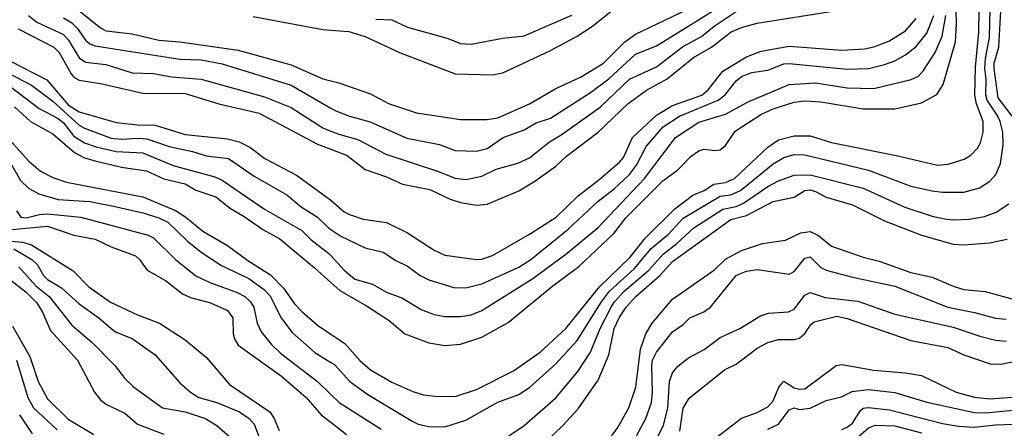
# Model space of a CAD drawing. Header units: inches. Extents: x 990535 to 1117859, y 769386 to 892122.
# Tile 936 of 1056: x 1068825 to 1072543, y 864753 to 866294. Entities that reach past the tile are written whole.
import ezdxf

# ---------------------------------------------------------------- set-up
doc = ezdxf.new("R2010")
doc.units = ezdxf.units.IN
doc.header["$MEASUREMENT"] = 0
doc.layers.add('B0866', color=7, linetype='Continuous')
doc.layers.add('B0876', color=7, linetype='Continuous')

msp = doc.modelspace()

# ---------------------------------------------------------------- linework, layer by layer
at = {"layer": 'B0866', "color": 5}
for points, elevation in [([(1069010, 866359.7), (1069130, 866263.3), (1069151.6, 866251.6), (1069250, 866241), (1069350, 866216.7), (1069430, 866210.9), (1069650, 866179.4), (1069850, 866124.2), (1069970, 866071.5), (1070000, 866063.7)], 5880), ([(1068857.9, 866310), (1068890, 866284.3), (1068990, 866238.3), (1069010, 866217.2), (1069050, 866150.6), (1069074.1, 866134.1), (1069150, 866124.5), (1069250, 866093.8), (1069330, 866091.3), (1069398.6, 866078.6), (1069510.1, 866070.1), (1069750, 866003.6), (1069850, 865962.3), (1069970, 865885.8), (1070000, 865874.1)], 5840), ([(1068990, 866301.4), (1069022.2, 866282.2), (1069042.1, 866262.1), (1069075.2, 866215.2), (1069090, 866203), (1069110, 866194.8), (1069430, 866144.6), (1069510, 866142.1), (1069590, 866127.9), (1069850, 866046.9), (1070000, 865960.6)], 5860), ([(1069706.2, 866306.2), (1069970, 866257), (1070000, 866254.9)], 5920), ([(1068819.4, 866259.4), (1068954.4, 866190), (1068974.6, 866170), (1069019.5, 866090), (1069030, 866077.3), (1069050, 866065.4), (1069130, 866053.2), (1069290, 866017.2), (1069450, 866015.2), (1069576.8, 865976.8), (1069730, 865941.6), (1069950, 865825.2), (1070000, 865805.6)], 5820), ([(1068747.6, 866110), (1068870, 866047.1), (1068950, 865987), (1069050, 865896), (1069070, 865884.8), (1069170, 865847.6), (1069210, 865843.7), (1069270, 865847.5), (1069305, 865845), (1069390, 865816.3), (1069477.5, 865797.5), (1069530, 865780.3), (1069614, 865770), (1069710, 865704.4), (1069834.2, 865634.2), (1069888.6, 865588.6), (1069949.8, 865549.8), (1069989.5, 865510), (1070000, 865502.9)], 5760), ([(1068790, 866137.1), (1068927.2, 866067.2), (1069010, 865971.6), (1069050, 865946), (1069190, 865906.3), (1069270, 865897.8), (1069336.7, 865896.7), (1069450, 865860.7), (1069610, 865844.9), (1069653.8, 865833.8), (1069693.7, 865813.7), (1069750.2, 865770), (1069870, 865707.7), (1069990, 865621.5), (1070000, 865613)], 5780), ([(1068750.8, 866070.8), (1068898.6, 865958.6), (1068970, 865921.3), (1068990, 865905.6), (1069030, 865854.3), (1069070, 865829.8), (1069114.3, 865814.3), (1069190, 865797.3), (1069290, 865791.6), (1069404.1, 865744.1), (1069561.6, 865701.6), (1069590, 865688.4), (1069750, 865580.1), (1069890, 865499.2), (1069924.6, 865464.6), (1069992.7, 865412.7), (1070000, 865404.9)], 5740), ([(1068805, 865965), (1068866.2, 865910), (1068950, 865863.5), (1069032.7, 865792.7), (1069070, 865773.3), (1069110, 865761.3), (1069210, 865738), (1069304.1, 865724.1), (1069370, 865693.8), (1069450, 865674.8), (1069490, 865651.5), (1069565.9, 865625.9), (1069621.6, 865581.6), (1069672.4, 865552.4), (1069743.1, 865503.1), (1069807.2, 865467.2), (1069938.8, 865358.8), (1070000, 865303.5)], 5720), ([(1068774.2, 865854.2), (1068860, 865760), (1068903.2, 865723.2), (1068950, 865699.5), (1069001.7, 865681.7), (1069290, 865626.1), (1069414, 865574), (1069453.1, 865550), (1069517.1, 865497.1), (1069610, 865442.5), (1069686, 865386), (1069772.4, 865332.4), (1069821.2, 865281.2), (1069862.2, 865222.2), (1069890, 865193.4), (1069950, 865142.1), (1070000, 865108.2)], 5680), ([(1068770.9, 865790), (1068828.1, 865688.1), (1068858.2, 865658.2), (1068897.5, 865637.5), (1068970, 865616.5), (1069090, 865608.3), (1069185.3, 865590), (1069290, 865565.4), (1069350, 865546.7), (1069384.8, 865530), (1069459, 865459), (1069510, 865417.2), (1069587.7, 865367.7), (1069690, 865317.9), (1069750, 865275.8), (1069771.6, 865250), (1069810.7, 865170.7), (1069854.1, 865114.1), (1069939, 865039), (1070000, 865001.5)], 5660), ([(1068813.5, 865573.5), (1068829.3, 865550), (1068850, 865547.3), (1068900.4, 865559.6), (1068930, 865561.9), (1069055.5, 865550), (1069310, 865481.1), (1069330, 865472), (1069413.4, 865390), (1069490, 865328.1), (1069542.6, 865302.6), (1069645.8, 865265.8), (1069675.1, 865250), (1069697.2, 865230), (1069709.6, 865210), (1069722.1, 865150), (1069737.4, 865117.4), (1069775.1, 865070), (1069810, 865036.8), (1069949.4, 864929.4), (1070000, 864880.9)], 5640), ([(1068770, 865499.9), (1068930, 865515.6), (1069030, 865481.1), (1069110, 865466.5), (1069170, 865438), (1069263.1, 865403.1), (1069278.1, 865390), (1069306.7, 865350), (1069376.3, 865310), (1069440.1, 865260.1), (1069470, 865246.4), (1069545.8, 865225.8), (1069610, 865197.3), (1069630.1, 865170), (1069631.6, 865110), (1069636, 865090), (1069650, 865066.2), (1069813.6, 864950), (1069906.7, 864870), (1069963.9, 864803.9), (1070000, 864775.8)], 5620), ([(1068750, 865462.8), (1068835.2, 865455.2), (1068870, 865444.9), (1069027, 865347), (1069086.1, 865286.1), (1069168.3, 865228.3), (1069270, 865180.9), (1069352.7, 865150), (1069450, 865086.4), (1069530, 865020.1), (1069618, 864918), (1069770, 864815.5), (1069786.6, 864790), (1069805.1, 864745.1)], 5580), ([(1068803.4, 865430), (1068871.3, 865390), (1068892.8, 865370), (1068915, 865330), (1068930, 865314.6), (1068983.5, 865283.5), (1069050, 865222.8), (1069124.4, 865170), (1069170, 865129), (1069190, 865115.7), (1069250, 865091.9), (1069336.2, 865030), (1069430, 864925.2), (1069470, 864889.5), (1069501.5, 864870), (1069570, 864850.8), (1069655.1, 864815.1), (1069691.2, 864790), (1069710, 864768.5), (1069733.4, 864710)], 5560), ([(1068822.1, 865362.1), (1068885.7, 865290), (1068935.9, 865250), (1069022.5, 865142.5), (1069097.9, 865077.9), (1069184.1, 864990), (1069221.6, 864941.6), (1069255.5, 864910), (1069364.9, 864830), (1069450, 864815.1), (1069526.5, 864790), (1069570, 864763.2), (1069650, 864692.8)], 5540), ([(1068780.4, 865320.4), (1068850, 865267.1), (1068890, 865226.2), (1068910, 865193.8), (1068941.5, 865121.5), (1069043.6, 865010), (1069107.3, 864890), (1069130, 864860.7), (1069150, 864844), (1069222.2, 864810), (1069270, 864769.3), (1069370, 864731)], 5520), ([(1068798.5, 865138.5), (1068864, 865024), (1068894.6, 864930), (1068930, 864864.4), (1069007.8, 864787.8), (1069104.8, 864730)], 5480), ([(1068813.1, 865010), (1068855.4, 864870), (1068876.9, 864830), (1068967, 864747)], 5460), ([(1068824.4, 864804.4), (1068872.3, 864732.3)], 5440)]:
    msp.add_lwpolyline(points, dxfattribs=dict(at, elevation=elevation))
at = {"layer": 'B0876', "color": 5}
for points, elevation in [([(1070000, 865303.5), (1070033.4, 865273.4), (1070135.2, 865215.2), (1070220, 865160), (1070279, 865110), (1070370, 865076), (1070430, 865065.8), (1070490, 865070.6), (1070570, 865097.2), (1070670, 865152.8), (1070837.9, 865290), (1070936.5, 865363.5), (1071070, 865488.5), (1071113.6, 865546.4), (1071253.8, 865686.2), (1071310, 865727.8), (1071360.6, 865779.4), (1071390, 865800.1), (1071410, 865805.4), (1071450, 865800.6), (1071470, 865803.8), (1071490, 865819.8), (1071526.7, 865873.3), (1071623.7, 865936.3), (1071670, 865958.1), (1071750, 865983.3), (1071790, 865988.6), (1071850, 865984.3), (1072010, 865958.4), (1072130, 865957.4), (1072230, 865980.3), (1072287.8, 866012.2), (1072312.2, 866050), (1072358.4, 866210), (1072362.7, 866277.3), (1072358.8, 866430)], 5720), ([(1072572.3, 865930), (1072519.8, 865999.8), (1072504.1, 866110), (1072504.9, 866130), (1072522, 866190), (1072531.5, 866348.5), (1072542.1, 866377.9), (1072562.6, 866410)], 5640), ([(1070000, 865001.5), (1070013.3, 864993.3), (1070071.6, 864930), (1070139.1, 864880.9), (1070310, 864778.8), (1070330, 864768.9), (1070370, 864759.5), (1070430, 864759.1), (1070510, 864783.5), (1070630, 864851.7), (1070710, 864881), (1070750, 864906.7), (1070850, 864996.2), (1070930, 865083.9), (1071021.6, 865230), (1071051.8, 865270), (1071145.4, 865354.6), (1071210, 865431.3), (1071274.8, 865485.2), (1071330, 865545.3), (1071470, 865629), (1071510, 865633.3), (1071546.7, 865650), (1071670, 865750.1), (1071710, 865774.4), (1071750, 865785.4), (1071790, 865784.6), (1072030, 865727.1), (1072190, 865666.8), (1072270, 865649.2), (1072310, 865644.1), (1072390, 865644.2), (1072450, 865659.8), (1072490, 865686.3), (1072511.1, 865710), (1072528.3, 865751.7), (1072538.3, 865821.7), (1072536.7, 865870), (1072527.3, 865910), (1072518.4, 865930), (1072477.6, 865990), (1072473.3, 866010), (1072474.3, 866070), (1072469.6, 866110), (1072472, 866148), (1072486.7, 866226.7), (1072490.8, 866389.2)], 5660), ([(1070000, 865960.6), (1070018.5, 865950), (1070070, 865930.6), (1070149.1, 865909.1), (1070287.5, 865847.5), (1070410, 865823.7), (1070470, 865801.1), (1070550, 865798.5), (1070590, 865808.9), (1070650.5, 865849.5), (1070730, 865879.3), (1070775.3, 865904.7), (1070830, 865922.7), (1070980.1, 866019.9), (1071050, 866070.7), (1071150, 866164), (1071230, 866195.3), (1071530, 866382.1)], 5860), ([(1070000, 866063.7), (1070030, 866056), (1070150, 866014.1), (1070217.6, 865977.6), (1070323.1, 865943.1), (1070490, 865918), (1070590, 865917.2), (1070630, 865924.3), (1070750, 865976.5), (1070850, 866034.1), (1070942.6, 866077.4), (1071030, 866130.1), (1071109.6, 866210.4), (1071150, 866239), (1071430, 866373.8)], 5880), ([(1070000, 866254.9), (1070068, 866250), (1070129.2, 866230), (1070259.6, 866170), (1070470, 866090.1), (1070610, 866086.6), (1070650, 866093.9), (1070830, 866177.8), (1070930, 866232.2), (1070987.6, 866270), (1071090, 866351.6)], 5920), ([(1070000, 865108.2), (1070052.6, 865072.6), (1070110, 865009), (1070150, 864973.3), (1070230, 864927.7), (1070310, 864891.6), (1070350, 864879.3), (1070393.8, 864873.8), (1070470, 864873.3), (1070550, 864899.9), (1070690.2, 864969.8), (1070790, 865040.5), (1070887.5, 865130), (1071013.8, 865286.2), (1071130, 865398.2), (1071188, 865472), (1071298.7, 865581.3), (1071367.2, 865632.8), (1071410, 865650.4), (1071445.7, 865674.3), (1071490, 865679.5), (1071524.7, 865695.3), (1071650, 865813.6), (1071690, 865840.8), (1071750, 865856.5), (1071810, 865855.7), (1071890, 865831.2), (1072140.6, 865780.6), (1072290, 865745), (1072331.2, 865748.8), (1072391.5, 865768.5), (1072416.5, 865783.5), (1072441.4, 865810), (1072452.4, 865830), (1072463.2, 865870), (1072462.6, 865910), (1072437.3, 865977.3), (1072432.2, 866010), (1072434.6, 866114.6), (1072447, 866247), (1072448.4, 866330)], 5680), ([(1070000, 865805.6), (1070061.5, 865781.5), (1070130, 865728.9), (1070210, 865701.2), (1070270, 865673.7), (1070373.3, 865653.3), (1070450, 865617), (1070490, 865604.1), (1070550, 865594.4), (1070590, 865598.5), (1070710, 865649.1), (1070770, 865684.5), (1070850, 865741.6), (1070890, 865779.1), (1071010, 865869.6), (1071122.5, 865977.5), (1071191.8, 866028.2), (1071270, 866071.1), (1071368.8, 866151.2), (1071437, 866190), (1071511.7, 866248.3), (1071553.8, 866266.2), (1071610, 866280.3), (1071910, 866328.4)], 5820), ([(1070000, 865874.1), (1070030, 865862.4), (1070102.2, 865842.2), (1070207.3, 865787.3), (1070403.2, 865723.2), (1070470, 865696.5), (1070510, 865692), (1070570, 865703.8), (1070624.5, 865730), (1070706.4, 865753.6), (1070750, 865773.6), (1070826, 865834), (1070870, 865859.9), (1071016.4, 865963.6), (1071127.1, 866070), (1071230, 866116.3), (1071328, 866192), (1071399.6, 866230), (1071447.6, 866270), (1071530, 866324.4)], 5840), ([(1070000, 865502.9), (1070037.5, 865477.5), (1070130, 865433.2), (1070197.8, 865417.8), (1070245.5, 865385.5), (1070290, 865364.6), (1070336.9, 865330), (1070370, 865313.7), (1070464.7, 865284.7), (1070510, 865282.7), (1070570, 865297.7), (1070710, 865361.2), (1070754.7, 865390), (1070895.8, 865504.2), (1071009.4, 865610), (1071070, 865655.6), (1071127.7, 865710), (1071154.4, 865745.6), (1071190, 865816.4), (1071254.5, 865890), (1071317.1, 865930), (1071462.5, 865990), (1071489.3, 866010.7), (1071530, 866063.8), (1071550, 866079.5), (1071590, 866095.4), (1071650, 866103.4), (1071710, 866127), (1071730, 866129.3), (1071950, 866107.6), (1072030, 866110.5), (1072090, 866124.6), (1072130, 866139.2), (1072170, 866161.5), (1072210, 866192.5), (1072250, 866242.7), (1072277.2, 866310)], 5760), ([(1070000, 865404.9), (1070050.6, 865350), (1070090, 865315.7), (1070157, 865297), (1070210, 865266.9), (1070270, 865243.4), (1070341.2, 865201.2), (1070390, 865181.8), (1070430, 865175.3), (1070490, 865175.3), (1070530, 865181.5), (1070570, 865197.7), (1070762.5, 865317.5), (1070887.7, 865410), (1071008.9, 865510), (1071184.4, 865695.6), (1071301.2, 865850), (1071390, 865908.1), (1071490, 865937.4), (1071575.6, 865984.4), (1071730, 866050.1), (1071830, 866056.1), (1071950, 866037), (1072050, 866034.2), (1072191.5, 866068.5), (1072219.3, 866080.7), (1072238.1, 866101.9), (1072282.1, 866170), (1072308.1, 866231.9), (1072322.3, 866310)], 5740), ([(1070000, 865613), (1070050, 865570.1), (1070070, 865559.5), (1070122.3, 865542.3), (1070210, 865529.6), (1070290, 865490.6), (1070390, 865424.4), (1070430, 865405.7), (1070550, 865390.1), (1070570, 865391.6), (1070610, 865405.4), (1070750, 865484.9), (1070850.9, 865550), (1070933.7, 865630), (1071012.5, 865690), (1071090, 865757.3), (1071105.1, 865774.9), (1071138.8, 865850), (1071230, 865934.4), (1071290, 865970.6), (1071400.9, 866010), (1071425.1, 866030), (1071480.4, 866099.6), (1071570, 866153.7), (1071624.3, 866175.7), (1071730, 866193.6), (1071930, 866178.7), (1072015.6, 866184.4), (1072050, 866191.8), (1072106.8, 866213.2), (1072170, 866252.6), (1072210, 866298.1)], 5780), ([(1070170, 866296), (1070230, 866292.9), (1070290, 866265.5), (1070443, 866223), (1070490, 866204.8), (1070530, 866202), (1070650, 866224.4), (1070730, 866233.1), (1070910, 866311)], 5940), ([(1070589.9, 864670.1), (1070730, 864764), (1070850, 864868.3), (1070933.1, 864966.9), (1070979.9, 865040.1), (1071017.3, 865130), (1071058.1, 865210), (1071070.5, 865230), (1071107.3, 865270), (1071200.6, 865350), (1071254.6, 865410), (1071306.3, 865450), (1071370, 865509.7), (1071480.4, 865579.6), (1071530, 865590), (1071558, 865602), (1071650, 865664.5), (1071690, 865686.4), (1071750, 865707.2), (1071810, 865708.6), (1072010, 865658.6), (1072167.4, 865587.4), (1072270, 865553.3), (1072316.7, 865543.4), (1072350, 865539.9), (1072410, 865542.1), (1072467.8, 865552.2), (1072511.9, 865568.1), (1072559.8, 865600.2)], 5640), ([(1070778.3, 864670), (1070876.2, 864763.8), (1070933.6, 864826.4), (1071010, 864935.2), (1071049.9, 865030), (1071069.9, 865130), (1071090, 865172.5), (1071115.4, 865210), (1071151.3, 865250), (1071241.9, 865330), (1071290, 865381.8), (1071510, 865540.3), (1071570, 865555.2), (1071670, 865609), (1071750, 865625.2), (1071789.8, 865650.2), (1071810, 865652), (1071830, 865646.4), (1071870, 865624.5), (1071970, 865595.6), (1072090, 865535.9), (1072230, 865481.3), (1072350, 865448), (1072390, 865445), (1072487.1, 865452.9), (1072553.7, 865466.3)], 5620), ([(1071024.6, 864675.4), (1071083.3, 864756.7), (1071124.6, 864830), (1071151.5, 864908.5), (1071168.9, 865051.1), (1071189.9, 865110), (1071213.7, 865150), (1071290, 865240.8), (1071449, 865351), (1071490, 865391.6), (1071550, 865423.5), (1071630, 865450.5), (1071717, 865463), (1071775.1, 865490), (1071810, 865495), (1071840.8, 865480.8), (1071890, 865439.8), (1072010, 865399), (1072070, 865383.7), (1072190, 865340.9), (1072270, 865323.4), (1072350, 865288.7), (1072390, 865276.4), (1072470, 865269.6), (1072590, 865236.6)], 5580), ([(1071135.1, 864690), (1071189.1, 864790), (1071210.7, 864850), (1071214.5, 864890), (1071211.5, 864988.5), (1071215.1, 865010), (1071230, 865040.5), (1071290, 865117), (1071330, 865145), (1071355.1, 865170), (1071407.8, 865192.2), (1071433.8, 865210), (1071530, 865329.2), (1071543.9, 865336.1), (1071570, 865345.5), (1071610, 865351.6), (1071730, 865334.1), (1071750, 865343.9), (1071790, 865394.6), (1071810, 865400.2), (1071850, 865359.6), (1071870, 865350.1), (1071964.3, 865324.3), (1072130, 865288.6), (1072330.1, 865210.1), (1072430.1, 865190.1), (1072510, 865168.4), (1072550, 865164.6)], 5560), ([(1071218, 864690), (1071255.6, 864764.4), (1071272.6, 864830), (1071278.5, 864930), (1071290, 864962.8), (1071310, 864987.1), (1071350, 865019), (1071409.8, 865050), (1071470, 865095.5), (1071544.4, 865130), (1071622.4, 865177.6), (1071652, 865188), (1071727.8, 865192.2), (1071750, 865202.4), (1071790, 865254.7), (1071810, 865265.4), (1071866, 865246), (1071990, 865232.3), (1072130, 865183.4), (1072350, 865134.1), (1072450, 865100.1), (1072510, 865085.6), (1072550, 865081.6)], 5540), ([(1071317.2, 864742.8), (1071330, 864829.1), (1071353, 864867), (1071486.3, 864973.7), (1071530, 864995.6), (1071610, 865055), (1071650, 865077.3), (1071690, 865088.3), (1071750, 865088.3), (1071770, 865093.7), (1071790, 865111.3), (1071813.6, 865146.4), (1071825.3, 865154.7), (1071910, 865176.7), (1071950, 865167.3), (1072190, 865083.9), (1072330, 865058.2), (1072390, 865030.5), (1072490, 864996.1), (1072530, 864994.6), (1072650, 865020.1)], 5520), ([(1071458.9, 864721.1), (1071550, 864791.5), (1071610, 864813.1), (1071650, 864834.6), (1071670, 864856.3), (1071691.6, 864908.4), (1071710, 864930.7), (1071750, 864905.9), (1071770, 864900.3), (1071790, 864902.6), (1071907.4, 864990), (1071930, 864993.6), (1072050, 864972.9), (1072170, 864962), (1072230, 864951.9), (1072360.6, 864890), (1072430, 864870.1), (1072490, 864864.7), (1072590, 864872.1)], 5480), ([(1070000, 864880.9), (1070031.1, 864851.1), (1070190.1, 864750)], 5640), ([(1071650.6, 864749.4), (1071690, 864768.7), (1071730, 864823.1), (1071750, 864830.1), (1071770, 864824.6), (1071810, 864829.3), (1071870, 864858.1), (1071927.7, 864872.3), (1071968.3, 864891.6), (1072030, 864899.1), (1072130, 864888), (1072250, 864851.5), (1072430, 864813.2), (1072470, 864812), (1072590, 864823.3)], 5460), ([(1071930, 864749.3), (1071950, 864757.4), (1071970, 864772.6), (1071999.8, 864820.2), (1072010, 864829.3), (1072030, 864831.9), (1072110, 864822.7), (1072310, 864771.4), (1072370, 864761.9), (1072430, 864757.7), (1072510, 864766.8), (1072615, 864770)], 5440), ([(1070000, 864775.8), (1070058.7, 864730)], 5620), ([(1071970, 864701.8), (1072030, 864755.1), (1072054.8, 864765.2), (1072130, 864762.1), (1072230, 864736.3)], 5420)]:
    msp.add_lwpolyline(points, dxfattribs=dict(at, elevation=elevation))

doc.saveas('drawing.dxf')
